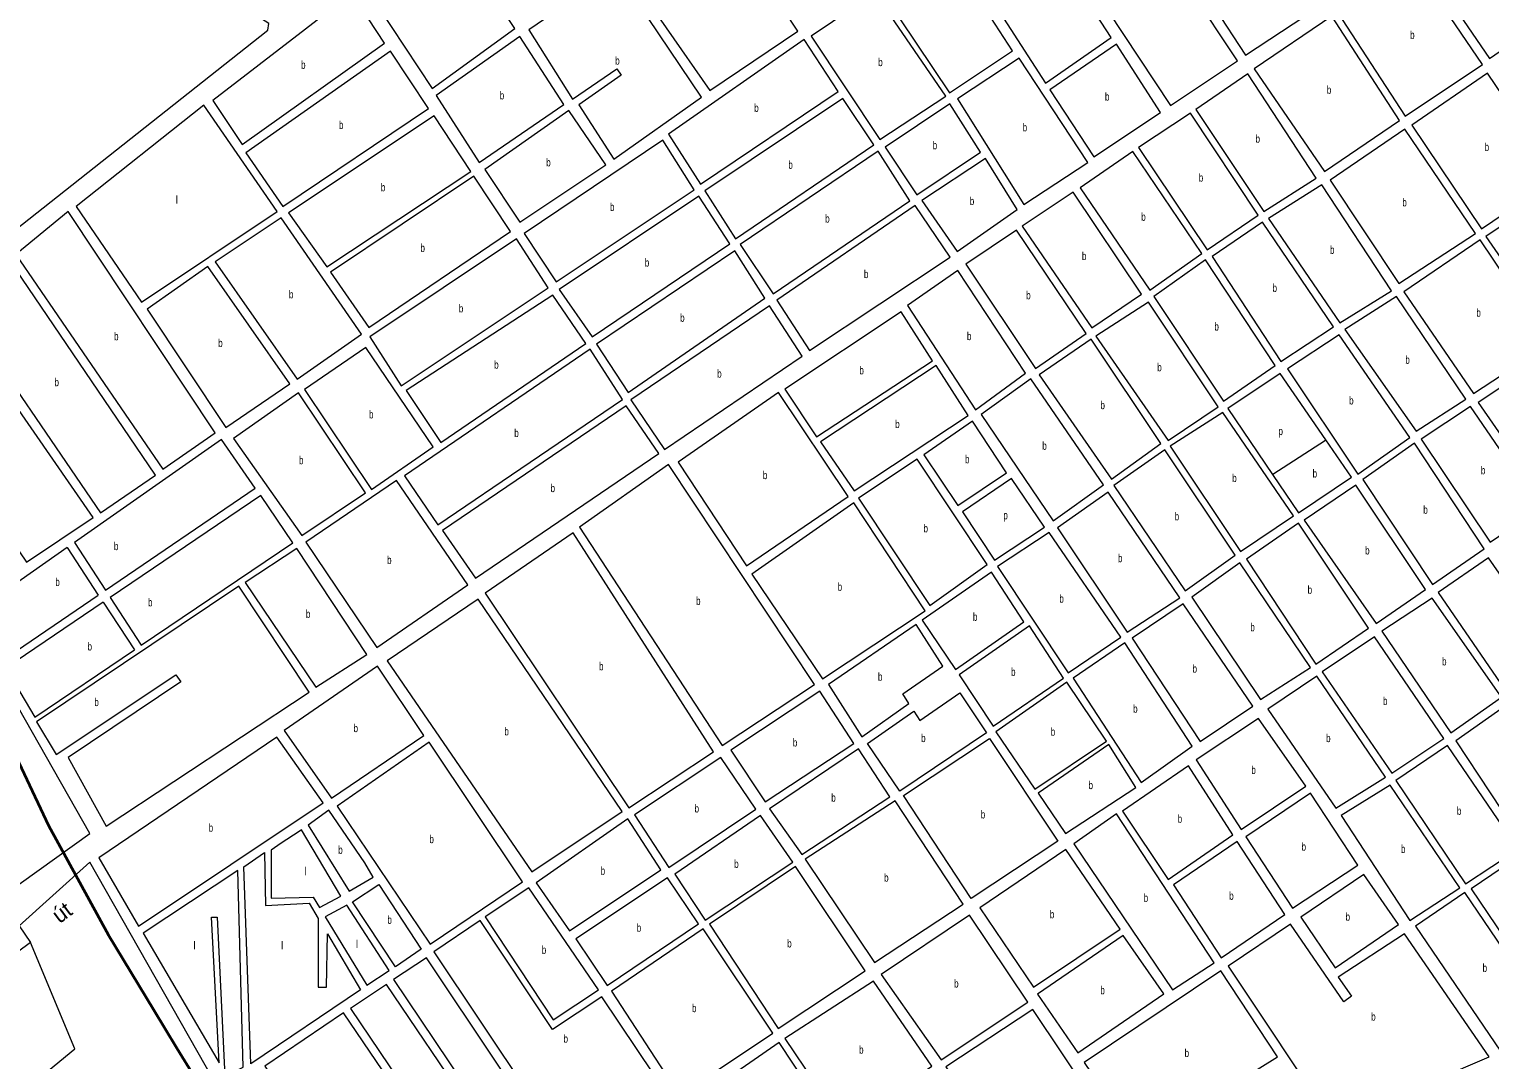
# Model space of a CAD drawing. Extents: x 639657 to 671642, y 222838 to 252123.
# Drawn here: x 657488 to 659313, y 241484 to 242770 of the extents above; entities that cross this region are included whole.
import ezdxf
from ezdxf.enums import TextEntityAlignment as Align

# ---------------------------------------------------------------- set-up
doc = ezdxf.new("R2010")
doc.units = 0
doc.header["$LTSCALE"] = 4
for name, color, linetype, lineweight in [('1', 7, 'Continuous', 13), ('21', 7, 'Continuous', 13), ('57', 7, 'Continuous', 35)]:
    doc.layers.add(name, color=color, linetype=linetype, lineweight=lineweight)
doc.layers.add('22', color=7, linetype='Continuous')
doc.layers.add('7', color=7, linetype='Continuous')

msp = doc.modelspace()

# ---------------------------------------------------------------- linework, layer by layer
at = {"layer": '1'}
for p, q in [((657728.1, 242258.2), (657544.358, 242129.618)), ((657777.06, 242188.25), (657588.965, 242060.969)), ((657544.358, 242129.618), (657583.098, 242069.998)), ((657535.18, 242123.195), (657574.181, 242063.922)), ((657588.965, 242060.969), (657627.819, 242001.171)), ((657580.08, 242054.956), (657619.266, 241995.403)), ((659198.394, 241652.405), (659155.45, 241714.96))]:
    msp.add_line(p, q, dxfattribs=at)
for points in [[(657433.215, 242490.7), (657785.88, 242769.42), (657787.2, 242777.69), (657516.89, 242950.12), (657095.804, 243310.217)], [(658968.523, 242796.959), (659007.5, 242738.05), (659171.51, 242846.34), (658991.38, 243113.92)], [(659050.68, 242340.39), (658985.51, 242296.86), (659041.153, 242214.614)], [(659041.153, 242214.614), (659073.67, 242166.55), (659139.9, 242211.16), (659107.745, 242257.734), (659050.68, 242340.39)], [(657583.098, 242069.998), (657770, 242197.32), (657728.1, 242258.2)], [(657627.819, 242001.171), (657817.32, 242128.97), (657777.06, 242188.25)], [(657535.18, 242123.195), (657419.84, 242042.48), (657453.79, 241981.91), (657574.181, 242063.922)], [(657580.08, 242054.956), (657458.7, 241972.82), (657494.81, 241911.47), (657619.266, 241995.403)], [(657729.344, 241059.466), (657882.961, 241168.707), (657563.691, 241730.618), (657475.29, 241651.12), (657489.45, 241630.27), (657235.73, 241442.18)], [(659155.45, 241714.96), (659076.492, 241661.85), (659119.522, 241598.589), (659198.394, 241652.405)]]:
    msp.add_lwpolyline(points, dxfattribs=at)
for points in [[(658821.16, 242996.07), (658737.43, 242941.43), (658913.64, 242675.35), (658997.36, 242730.98)], [(658727.11, 242932.83), (658644.3, 242878.58), (658757.44, 242703.15), (658839.49, 242760.1)], [(658094.67, 242771.55), (657994.46, 242921.53), (657905.85, 242825.8), (657991.29, 242696.63)], [(658342.98, 242926.99), (658229.11, 242850.66), (658338.12, 242693.89), (658448.29, 242767.9)], [(659320.19, 242925.5), (659225.65, 242860.77), (659312.06, 242734.03), (659406.08, 242798.25)], [(658635.13, 242868.63), (658554.46, 242815.3), (658637.73, 242690.85), (658716.26, 242743.62)], [(658327.77, 242685.61), (658221.11, 242844.14), (658112.15, 242769.62), (658166.62, 242683.07), (658222.17, 242721.14), (658227.61, 242713.13), (658174.43, 242676.2), (658218.3, 242608.31)], [(659216.57, 242854.79), (659122.01, 242792.21), (659206.95, 242661.87), (659303.64, 242726.61)], [(657890.94, 242815.61), (657717.07, 242681.54), (657753.95, 242626.37), (657931.77, 242753.04)], [(658544.911, 242816.098), (658464.6, 242761.82), (658550.65, 242632.66), (658632.93, 242687.05)], [(659115.08, 242786.78), (659018.4, 242720.96), (659106, 242592.79), (659200.01, 242656.44)], [(658155.93, 242676.53), (658100.94, 242761.47), (657996.45, 242687.63), (658050.1, 242604.16)], [(658456.1, 242757.52), (658286.72, 242639.39), (658326.56, 242577), (658498.57, 242692.88)], [(658846.21, 242751.72), (658763.14, 242694.61), (658817.82, 242610.94), (658901.39, 242666.48)], [(657939.38, 242742.9), (657758.34, 242616.2), (657804.58, 242548.91), (657986.74, 242671.33)], [(658724.78, 242734.34), (658647.65, 242683.5), (658730.27, 242551.44), (658810.4, 242604.23)], [(659010.31, 242714.73), (658945.23, 242670.38), (659030.33, 242542.71), (659095.86, 242584.64)], [(659309.64, 242715.38), (659215.1, 242650.66), (659302.18, 242521.41), (659397.8, 242585.61)], [(658504.26, 242683.75), (658332.01, 242568.46), (658370.13, 242508.62), (658543.19, 242626.12)], [(658638.21, 242677.38), (658557.19, 242623.02), (658596.92, 242563.73), (658676.51, 242617.05)], [(657705.87, 242675.54), (657546.53, 242549.23), (657628.05, 242429.65), (657797.65, 242542.95)], [(657993.8, 242662.26), (657811.84, 242541.25), (657859.67, 242473.89), (658039.53, 242592.82)], [(658161.9, 242669.06), (658057.06, 242595.44), (658100.74, 242529.34), (658208.16, 242601.24)], [(658938.82, 242665.49), (658873.78, 242622.86), (658959.63, 242494.85), (659023.42, 242538.35)], [(659206.55, 242645.75), (659113.07, 242582.1), (659199.07, 242452.85), (659294.71, 242515.44)], [(658279.35, 242631.93), (658106.27, 242515.5), (658146.33, 242455.13), (658318.56, 242569.95)], [(658548.64, 242618.11), (658376.1, 242501.69), (658417.4, 242439.94), (658588.02, 242556.35)], [(658682.49, 242609.05), (658602.89, 242556.8), (658647.38, 242492.73), (658722.26, 242545.47)], [(658866.7, 242617.6), (658801.01, 242572.46), (658888.07, 242444.82), (658952.68, 242490.49)], [(658043.34, 242586.94), (657864.38, 242467.24), (657912.26, 242397.82), (658089.06, 242518.04)], [(659102.92, 242576.11), (659036.12, 242534.18), (659125.35, 242403.87), (659190.02, 242443.64)], [(659403.78, 242576.53), (659307.63, 242511.79), (659396.85, 242383.09), (659490.33, 242446.2)], [(658324.54, 242561.95), (658149.86, 242445.5), (658191.2, 242386.23), (658363.2, 242502.65)], [(658594.89, 242550.29), (658421.83, 242432.25), (658462.66, 242369.21), (658638.42, 242485.66)], [(658791.92, 242567.01), (658728.35, 242524.57), (658815.41, 242397.47), (658877.46, 242439.63)], [(657536.62, 242542.93), (657471.04, 242489.24), (657654.59, 242221.21), (657720.07, 242266.33)], [(657802.75, 242535.03), (657720.29, 242479.98), (657822.55, 242333.67), (657903.19, 242389.68)], [(658721.41, 242519.68), (658657.84, 242477.23), (658744.92, 242346.91), (658808.48, 242390.43)], [(659028.51, 242529.61), (658965.61, 242486.85), (659051.63, 242355.44), (659117.33, 242398.97)], [(658096.55, 242508.61), (657913.43, 242386.55), (657952.64, 242325.11), (658136.07, 242447.47)], [(659300.68, 242507.43), (659205.07, 242442.69), (659292.13, 242315.59), (659387.76, 242378.18)], [(657462.6, 242482.82), (657396.99, 242429.63), (657576.84, 242166.67), (657645.75, 242213.45)], [(658369.24, 242493.65), (658196.54, 242377.08), (658236.35, 242316.73), (658406.76, 242434.81)], [(658957.59, 242482.48), (658892.97, 242436.81), (658980.06, 242305.95), (659044.68, 242350.55)], [(657711.2, 242473.99), (657635.17, 242420.73), (657733.35, 242273.28), (657813.47, 242327.68)], [(658648.06, 242469.26), (658585.21, 242425.58), (658670.15, 242295.25), (658732.62, 242340.9)], [(658141.86, 242438.45), (657958.6, 242319.25), (658002.14, 242254.63), (658183.21, 242378.11)], [(658239.69, 242307.69), (658281.59, 242245.73), (658453.59, 242362.15), (658412.75, 242425.19)], [(658886.05, 242429.76), (658820.33, 242387.3), (658910.63, 242257.01), (658973.13, 242298.9)], [(659195.99, 242436.71), (659131.34, 242395.33), (659220.78, 242268.71), (659282.52, 242308.53)], [(657389.25, 242418.4), (657371.69, 242270.9), (657484.43, 242105.18), (657567.76, 242160.68)], [(658577.22, 242417.46), (658431.92, 242321.14), (658471.52, 242261.58), (658616.43, 242356.56)], [(657123.06, 242335.45), (657456.15, 241689.11), (657563.691, 241766.365), (657428.615, 242003.194), (657396.8, 242026.654), (657344.333, 242109.32), (657334.286, 242160.149), (657339.867, 242202.041), (657198.094, 242394.744)], [(659124.41, 242388.83), (659059.76, 242346.38), (659147.93, 242214.99), (659212.55, 242260.66)], [(657908.38, 242373.11), (657831.76, 242320.81), (657915.61, 242195.88), (657992.51, 242249.17)], [(658188.64, 242371.17), (657956.83, 242212.88), (657998.19, 242151.46), (658228.94, 242308.13)], [(658814.45, 242383.5), (658749.82, 242338.9), (658840.13, 242208.6), (658901.53, 242253.17)], [(659395.9, 242369.12), (659298.13, 242304.36), (659384.63, 242179.41), (659481.38, 242243.73)], [(658620.78, 242350.69), (658476.54, 242255.45), (658518.57, 242194.16), (658661.07, 242288.18)], [(658739.12, 242333.97), (658677.18, 242289.4), (658767.24, 242156.71), (658829.98, 242201.53)], [(657824.16, 242316.43), (657743.14, 242259.4), (657828.53, 242138.2), (657908.12, 242191.52)], [(658423.89, 242316.78), (658298.44, 242229.68), (658384.06, 242100.61), (658510.97, 242186.99)], [(658004.3, 242144.71), (658045.61, 242084.84), (658274.33, 242240.81), (658233.84, 242300.15)], [(659288.5, 242299.45), (659227.04, 242258.78), (659313.01, 242130.01), (659375.56, 242172.35)], [(658666.51, 242281.25), (658605.73, 242239.03), (658648.07, 242175.81), (658708.97, 242216.61)], [(658979.1, 242291.97), (658913.38, 242250.05), (659001.01, 242118.12), (659067.25, 242162.73)], [(658906.44, 242245.16), (658842.89, 242200.57), (658932.13, 242069.19), (658994.6, 242113.77)], [(659218.51, 242253.73), (659153.9, 242208.06), (659240.99, 242077.2), (659305.61, 242121.8)], [(658286.59, 242226.98), (658175.51, 242148.68), (658353.54, 241876.25), (658468.93, 241952.43)], [(658597.19, 242233.47), (658523.88, 242184.95), (658613.11, 242050.94), (658684.7, 242101.99)], [(657946.67, 242206.89), (657833.43, 242130.18), (657922.22, 241998.57), (658035.9, 242076.58)], [(658714.99, 242209.59), (658654.05, 242167.8), (658693.79, 242107.44), (658756.29, 242148.8)], [(658835.97, 242192.45), (658772.42, 242147.86), (658859.5, 242017.54), (658925.22, 242060.54)], [(659145.36, 242201), (659080.73, 242157.48), (659170.71, 242028.33), (659232.5, 242070.91)], [(658518.03, 242179), (658390.81, 242090.2), (658479.08, 241959.51), (658607.3, 242044.39)], [(659073.78, 242153.66), (659008.86, 242108.94), (659095.33, 241977.44), (659161.29, 242022.67)], [(658342.86, 241868.1), (658167.51, 242141.63), (658057.47, 242066.16), (658237.08, 241798.44)], [(658762.26, 242141.87), (658697.62, 242099.42), (658785.8, 241966.96), (658851.5, 242011.56)], [(657909.86, 241989.56), (657822.22, 242122.03), (657757.58, 242079.58), (657846.07, 241948.77)], [(659000.44, 242104.14), (658940.25, 242061.2), (659026.08, 241933.35), (659088.81, 241973.29)], [(659311.08, 242110.56), (659248.06, 242067.05), (659335.65, 241939.96), (659399.83, 241982.86)], [(657749.55, 242075.21), (657496.82, 241905.64), (657521.65, 241864.73), (657670.99, 241964.43), (657677.28, 241955.44), (657536.65, 241861.17), (657584.09, 241775.35), (657837.73, 241942.75)], [(658690.16, 242092.37), (658603.64, 242032.55), (658645, 241971.13), (658730.45, 242030.41)], [(658228.53, 241793.53), (658048.95, 242058.97), (657935, 241981.67), (658115.81, 241718.45)], [(659240.6, 242060.01), (659177.55, 242018.64), (659264.07, 241892.08), (659327.08, 241936.29)], [(658929.58, 242053.05), (658865.84, 242010.13), (658950.93, 241881.06), (659016.74, 241925.3)], [(658629.24, 241975), (658596.07, 242027.03), (658486.58, 241952.33), (658528.26, 241886.96), (658586.688, 241928.673), (658579.4, 241940.76)], [(658737.47, 242025.63), (658649.81, 241964.33), (658692.05, 241900.3), (658780.06, 241960.33)], [(658856.67, 242004.31), (658792.28, 241960.33), (658877.24, 241829.69), (658940.78, 241875.35)], [(659168.63, 242011.79), (659103.31, 241968.05), (659190.36, 241841.49), (659255, 241885.02)], [(657980.95, 241888.74), (657922.96, 241975), (657806.44, 241894.68), (657865.34, 241810.48)], [(658784.32, 241954.99), (658695.63, 241893.13), (658744.06, 241821.57), (658833.81, 241881.42)], [(659096.37, 241962.63), (659035.48, 241921.28), (659120.35, 241797.92), (659182.34, 241836.59)], [(658475.46, 241943.88), (658364.48, 241870.06), (658407.33, 241805.8), (658517.92, 241878.73)], [(658650.36, 241941.65), (658683.82, 241891.96), (658575.38, 241819.06), (658535.12, 241878.51), (658593.211, 241919.099), (658600.52, 241907.41)], [(659333.42, 241926.37), (659270.4, 241881.87), (659356.07, 241752.13), (659420.7, 241795.65)], [(659023.76, 241909.9), (658945.76, 241858.21), (659001.85, 241771.13), (659082.99, 241825.27)], [(657855.04, 241804.31), (657797.38, 241886.54), (657574.64, 241735.85), (657624.26, 241650.33)], [(658104.1, 241705.99), (657987.63, 241880.11), (657872.75, 241800.25), (657988.72, 241628.19)], [(658773.1, 241756.82), (658664.65, 241684.99), (658580.14, 241813.59), (658687.64, 241885.01)], [(658836.57, 241877.18), (658748.4, 241816.77), (658782.69, 241766.04), (658870.3, 241823.72)], [(659259.91, 241875.93), (659195.27, 241832.4), (659282.35, 241703.16), (659348.06, 241746.69)], [(658395.59, 241796.57), (658352.06, 241861.2), (658244.15, 241789.37), (658287.16, 241723.67)], [(658523.89, 241871.79), (658412.83, 241797.14), (658453.03, 241740.12), (658563.09, 241811.97)], [(658936.16, 241850.6), (658853.66, 241794.11), (658910.95, 241708.64), (658991.7, 241764.6)], [(659188.34, 241826.44), (659126.88, 241788.85), (659212.9, 241657.44), (659275.4, 241698.26)], [(658569.58, 241807.19), (658457.12, 241733.99), (658543.91, 241605), (658654.5, 241677.92)], [(659088.49, 241816.45), (659007.84, 241762.05), (659066.28, 241673.13), (659147.72, 241726.51)], [(657836.5, 241776.798), (657887.787, 241694.274), (657917.6, 241711.78), (657907.054, 241729.602), (657862.37, 241795.36)], [(658276.97, 241720.9), (658235.71, 241784.68), (658121.31, 241704.53), (658162.65, 241644.72)], [(658441.83, 241730.36), (658401.57, 241788.57), (658294.44, 241715.32), (658332.31, 241657.98)], [(658846.41, 241790.75), (658793.01, 241753.23), (658916.1, 241570.93), (658968.35, 241604.86)], [(657827.999, 241770.699), (657825.06, 241768.59), (657802.53, 241754.2), (657790.11, 241745.32), (657790.14, 241685.32), (657842.63, 241686.82), (657850.63, 241673.74), (657877.24, 241688.08)], [(658997.14, 241756.05), (658917.34, 241702), (658977.01, 241610.8), (659056.48, 241665.24)], [(657860.33, 241640.9), (657901.9, 241570.99), (657764.887, 241478.648), (657755.79, 241724.5), (657781.78, 241742.44), (657783.07, 241676.39), (657837.44, 241679.41), (657848.85, 241660.22), (657848.89, 241574.43), (657859.39, 241574.44)], [(658782.86, 241746.16), (658675.49, 241673.27), (658742.43, 241574.46), (658850.87, 241646.83)], [(659473.72, 241565.67), (659354.02, 241740.83), (659289.38, 241697.31), (659403.12, 241529.07)], [(657725.12, 241479.84), (657715.5, 241661.85), (657722.48, 241661.91), (657732.25, 241463.25), (657755.1, 241474.3), (657748.43, 241720.21), (657630.4, 241641.95)], [(658324.09, 241653.51), (658285.12, 241710.76), (658170.8, 241634.58), (658209.98, 241576.37)], [(658532.18, 241594.69), (658445.1, 241725.02), (658337.73, 241653.19), (658423.73, 241522.86)], [(657891.84, 241681.03), (657924.8, 241702.34), (657977.72, 241621.88), (657945.6, 241599.81)], [(658112.22, 241698.54), (658057.29, 241661.96), (658142.65, 241533.36), (658199.28, 241570.9)], [(659281.36, 241692.4), (659219.94, 241650.52), (659325.95, 241494.48), (659394.69, 241525.51)], [(657857.68, 241662.2), (657909.86, 241576.87), (657937.41, 241595.25), (657884.49, 241676.9)], [(658141.77, 241521.44), (658051.17, 241657.51), (657993.36, 241618.38), (658171.07, 241352.58), (658290.74, 241432.02), (658203.12, 241562.34)], [(658735.61, 241555.61), (658662.68, 241664.03), (658552.1, 241590.03), (658627.16, 241483.78)], [(658416.8, 241516.9), (658329.72, 241647.22), (658215.41, 241569.43), (658300.35, 241439.09)], [(658854.7, 241638.81), (658747.69, 241565.66), (658797.94, 241492.22), (658905.32, 241566.17)], [(659206.249, 241640.964), (659123.083, 241587.006), (659140, 241562.95), (659130.206, 241555.822), (659063.571, 241653.159), (658985.61, 241600.72), (659116.76, 241403.62), (659311.74, 241487.3)], [(657934.35, 241577.77), (657889.24, 241547.68), (658068.53, 241281.87), (658161.46, 241345.51), (657984.03, 241610.96), (657942.9, 241583.76), (658046.29, 241430.48), (658037.75, 241424.49)], [(659047.27, 241487.36), (658976.5, 241594.73), (658805.74, 241480.42), (658874.12, 241379.53)], [(658615.41, 241475.62), (658542.5, 241581.89), (658431.9, 241510.04), (658505.91, 241400.56)], [(658815.22, 241437.1), (658741.59, 241546.53), (658633.15, 241474.7), (658706.39, 241364.26)], [(658060.51, 241276.97), (657880.39, 241542.4), (657782.11, 241475.49), (657962.23, 241210.06)], [(658497.91, 241394.58), (658424.96, 241505.15), (658309.59, 241425.45), (658382.74, 241317.82)]]:
    msp.add_lwpolyline(points, close=True, dxfattribs=at)
at = {"layer": '21'}
for points in [[(659041.153, 242214.614), (659041.653, 242214.938), (659107.245, 242257.41), (659107.745, 242257.734)], [(657729.344, 241059.466), (657567.04, 241385.428), (657521.271, 241342.978), (657457.64, 241425.644), (657544.714, 241497.14), (657489.45, 241630.27)]]:
    msp.add_lwpolyline(points, dxfattribs=at)
at = {"layer": '57'}
msp.add_lwpolyline([(657447.288, 241912.324), (657511.934, 241776.214), (657587.108, 241639.406), (657643.183, 241546.51), (657672.194, 241498.195), (657716.29, 241426.571), (657774.351, 241333.081), (657879.884, 241141.945), (657997.947, 240928.104), (658057.811, 240796.62), (658117.568, 240611.18), (658162.022, 240431.636), (658200.564, 240257.588), (658214.124, 240180.626), (658235.678, 240059.886), (658244.186, 240011.534), (658247.755, 240000.928), (658249.128, 240000)], dxfattribs=at)

# ---------------------------------------------------------------- texts
at = {"layer": '22'}
msp.add_text('út', height=20, rotation=36.55, dxfattribs=at).set_placement((657534.652, 241659.631), align=Align.CENTER)
at = {"layer": '7', "width": 0.75}
for s, p in [('b', (659213.091, 242758.33)), ('b', (658219.952, 242726.225)), ('b', (658548.507, 242724.379)), ('b', (657827.505, 242720.99)), ('b', (659108.995, 242689.785)), ('b', (658075.703, 242682.815)), ('b', (658393.611, 242667.26)), ('b', (658831.798, 242681.33)), ('b', (657874.846, 242645.905)), ('b', (658729.008, 242642.89)), ('b', (658616.563, 242620.555)), ('b', (659019.936, 242628.72)), ('b', (659306.183, 242618.395)), ('b', (658133.763, 242599.2)), ('b', (658436.266, 242596.185)), ('b', (658949.001, 242580.17)), ('b', (657927.142, 242568.075)), ('b', (658213.434, 242543.53)), ('b', (658662.932, 242550.89)), ('b', (659203.348, 242549.3)), ('b', (658482.291, 242529.025)), ('b', (658877.141, 242531.21)), ('b', (657976.645, 242492.38)), ('b', (659112.962, 242489.99)), ('b', (658256.876, 242474.09)), ('b', (658803.095, 242482.24)), ('b', (658530.731, 242459.75)), ('b', (657812.252, 242434.35)), ('b', (658733.401, 242433.295)), ('b', (659041.171, 242442.525)), ('b', (658024.542, 242416.86)), ('b', (659295.866, 242411.51)), ('b', (658301.099, 242405.19)), ('b', (658968.587, 242394.215)), ('b', (657593.869, 242382.07)), ('b', (658659.411, 242382.255)), ('b', (657723.938, 242373.635)), ('b', (658068.736, 242346.54)), ('b', (658525.039, 242339.52)), ('b', (658897.147, 242343.385)), ('b', (659207.07, 242352.71)), ('b', (657519.402, 242324.745)), ('b', (658347.375, 242335.46)), ('b', (659136.893, 242301.91)), ('b', (657912.333, 242284.495)), ('b', (658826.199, 242296.05)), ('b', (658569.72, 242272.425)), ('b', (658093.875, 242261.315)), ('p', (659048.607, 242263.651)), ('b', (658656.951, 242228.53)), ('b', (658753.504, 242245.34)), ('b', (657824.902, 242227.315)), ('b', (659091.268, 242210.702)), ('b', (659301.49, 242214.73)), ('b', (658139.172, 242192.495)), ('b', (658404.384, 242208.695)), ('b', (658990.831, 242205.045)), ('p', (658704.926, 242158.515)), ('b', (658918.921, 242157.175)), ('b', (659229.515, 242165.465)), ('b', (658605.138, 242142.205)), ('b', (657593.636, 242120.055)), ('b', (657934.971, 242102.73)), ('b', (658848.102, 242104.995)), ('b', (659156.875, 242114.665)), ('b', (657520.458, 242075.233)), ('b', (658497.883, 242069.255)), ('b', (659085.018, 242065.55)), ('b', (657636.282, 242049.86)), ('b', (658320.999, 242051.615)), ('b', (658774.866, 242054.415)), ('b', (657833.5, 242035.4)), ('b', (658666.879, 242031.75)), ('b', (659013.432, 242018.745)), ('b', (657560.706, 241994.737)), ('b', (659252.98, 241976.045)), ('b', (658199.736, 241970.035)), ('b', (658548.225, 241956.995)), ('b', (658714.526, 241962.965)), ('b', (658941.245, 241967.055)), ('b', (657569.22, 241925.28)), ('b', (659179.218, 241926.64)), ('b', (658867.037, 241917)), ('b', (657893.029, 241892.74)), ('b', (658081.496, 241888.71)), ('b', (658764.054, 241888.28)), ('b', (658441.844, 241874.84)), ('b', (658602.159, 241880.355)), ('b', (659108.117, 241880.275)), ('b', (659014.739, 241840.515)), ('b', (658811.28, 241821.61)), ('b', (658319.097, 241792.435)), ('b', (658489.91, 241805.955)), ('b', (658676.621, 241785)), ('b', (658922.686, 241779.62)), ('b', (659271.488, 241789.545)), ('b', (657712.038, 241768.435)), ('b', (657987.854, 241754.15)), ('b', (657873.887, 241740.785)), ('b', (659077.433, 241744.79)), ('b', (659201.66, 241741.94)), ('b', (658368.592, 241723.275)), ('b', (658201.746, 241714.7)), ('b', (658555.94, 241706.095)), ('b', (658987.045, 241683.425)), ('b', (658880.198, 241680.84)), ('b', (657935.322, 241653.469)), ('b', (658762.955, 241660.31)), ('b', (659132.406, 241657.298)), ('b', (658246.831, 241643.565)), ('b', (658128.191, 241615.95)), ('b', (658434.834, 241623.94)), ('b', (659303.64, 241593.44)), ('b', (658643.398, 241573.905)), ('b', (658826.079, 241565.515)), ('b', (658315.895, 241543.155)), ('b', (659164.459, 241532.56)), ('b', (658155.388, 241505.045)), ('b', (658524.661, 241491.225)), ('b', (658931.332, 241487.13))]:
    msp.add_text(s, height=10, dxfattribs=at).set_placement(p)
at = {"layer": '7'}
for p in [(657670.874, 242552.595), (657831.768, 241714.057), (657692.871, 241621.395), (657802.386, 241621.395), (657895.874, 241623.177)]:
    msp.add_text('l', height=10, dxfattribs=at).set_placement(p)

doc.saveas('drawing.dxf')
